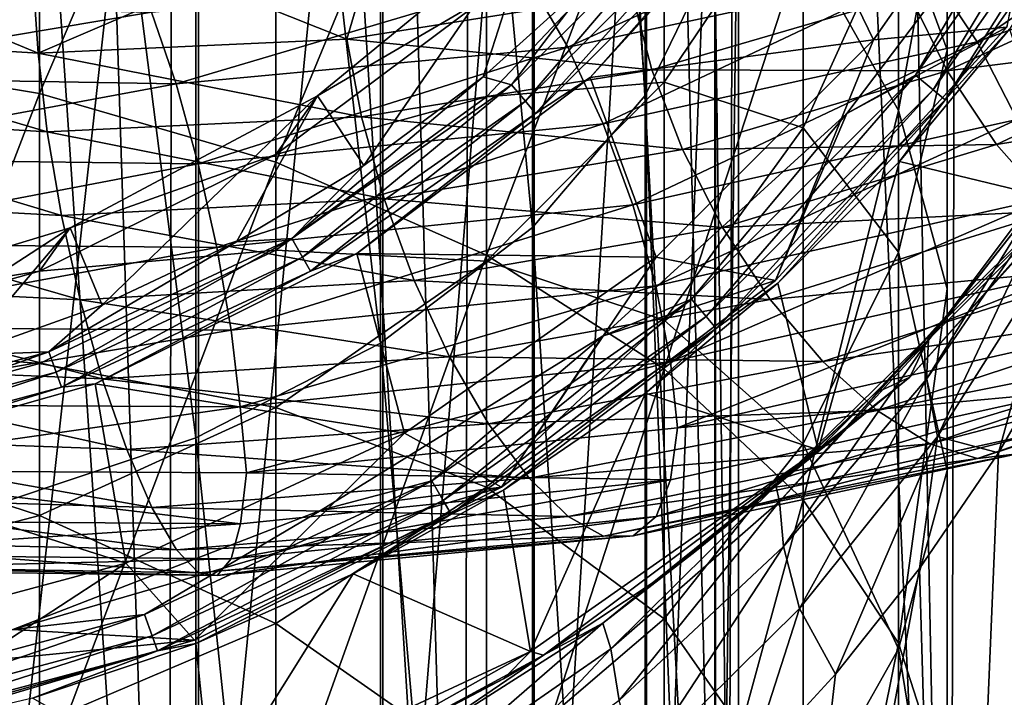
# Model space of a CAD drawing. Header units: metres. Extents: x -80 to 80, y -455 to 95.
# Tile 450 of 656: x 3.48 to 10.36, y -76.52 to -71.78. Entities that reach past the tile are written whole.
import ezdxf

# ---------------------------------------------------------------- set-up
doc = ezdxf.new("R2010")
doc.units = ezdxf.units.M
doc.layers.add('solid_501010_K_01', color=7, linetype='CONTINUOUS')
doc.layers.add('solid_501010_k_01_02', color=7, linetype='CONTINUOUS')

msp = doc.modelspace()

# ---------------------------------------------------------------- linework, layer by layer
at = {"layer": 'solid_501010_K_01'}
for points in [[(2.326513, -50.545349, 277.281586), (2.296891, -82.900002, 277.28717), (4.515535, -82.900002, 276.655884)], [(3.464284, -50.545349, 277.010345), (2.326513, -50.545349, 277.281586), (4.515535, -82.900002, 276.655884)], [(4.571722, -50.545349, 276.633972), (3.464284, -50.545349, 277.010345), (4.515535, -82.900002, 276.655884)], [(7.058206, -61.048031, 1083.009521), (7.058206, -73.236443, 1093.440918), (5.997412, -61.934898, 1082.076538)], [(5.997412, -61.934898, 1082.076538), (5.997412, -74.044853, 1092.439087), (4.705681, -62.661957, 1081.311646)], [(7.058206, -73.236443, 1093.440918), (5.997412, -74.044853, 1092.439087), (5.997412, -61.934898, 1082.076538)], [(4.705681, -62.661957, 1081.311646), (4.705681, -74.707588, 1091.61792), (3.232754, -63.201214, 1080.744385)], [(5.997412, -74.044853, 1092.439087), (4.705681, -74.707588, 1091.61792), (4.705681, -62.661957, 1081.311646)], [(4.705681, -74.707588, 1091.61792), (3.232754, -75.199142, 1091.008789), (3.232754, -63.201214, 1080.744385)], [(3.254351, -65.33017, 1103.238037), (3.254351, -79.153053, 1113.241943), (4.725122, -65.824257, 1102.625854)], [(3.254351, -79.153053, 1113.241943), (4.725122, -79.595947, 1112.591675), (4.725122, -65.824257, 1102.625854)], [(4.725122, -65.824257, 1102.625854), (4.725122, -79.595947, 1112.591675), (6.013947, -66.48922, 1101.80188)], [(4.725122, -79.595947, 1112.591675), (6.013947, -80.192001, 1111.716553), (6.013947, -66.48922, 1101.80188)], [(1.837495, -72.004959, 168.220215), (1.837495, -67.538979, 171.912476), (3.612417, -67.886353, 172.279037)], [(3.612417, -72.299683, 168.630295), (1.837495, -72.004959, 168.220215), (3.612417, -67.886353, 172.279037)], [(3.612417, -72.299683, 168.630295), (3.612417, -67.886353, 172.279037), (5.264322, -68.452156, 172.876068)], [(5.264322, -72.779716, 169.298248), (3.612417, -72.299683, 168.630295), (5.264322, -68.452156, 172.876068)], [(5.555702, -72.314697, 203), (7.071068, -71.071068, 203), (5.555709, -72.31469, 208)], [(6.736957, -71.624016, 199.546478), (7.071068, -71.071068, 203), (5.555702, -72.314697, 203)], [(7.071068, -71.071068, 203), (7.071057, -71.071075, 208), (5.555709, -72.31469, 208)], [(5.555709, -72.31469, 208), (7.071057, -71.071075, 208), (5.880783, -72.801819, 208)], [(7.071057, -71.071075, 208), (6.715235, -72.182983, 208), (5.880783, -72.801819, 208)], [(5.761802, -71.919609, 1086.466309), (5.907086, -71.425713, 1086.26709), (4.760474, -71.517921, 1085.700195)], [(5.761802, -71.919609, 1086.466309), (7.755021, -71.601517, 1087.695435), (5.907086, -71.425713, 1086.26709)], [(1.340826, -71.877045, 1084.846436), (3.60309, -72.016792, 1085.511841), (2.348249, -71.494484, 1084.817505)], [(3.60309, -72.016792, 1085.511841), (3.571876, -71.541595, 1085.216675), (2.348249, -71.494484, 1084.817505)], [(4.397346, -71.73111, 1081.483032), (7.031919, -71.499039, 1082.563599), (4.568477, -72.232346, 1081.093628)], [(7.031919, -71.499039, 1082.563599), (7.305579, -71.975098, 1082.202026), (4.568477, -72.232346, 1081.093628)], [(3.60309, -72.016792, 1085.511841), (4.760474, -71.517921, 1085.700195), (3.571876, -71.541595, 1085.216675)], [(3.60309, -72.016792, 1085.511841), (5.761802, -71.919609, 1086.466309), (4.760474, -71.517921, 1085.700195)], [(5.264322, -72.725937, 199.696442), (6.736957, -71.624016, 199.546478), (5.555702, -72.314697, 203)], [(6.736957, -72.322433, 196.15271), (6.736957, -71.624016, 199.546478), (5.264322, -72.725937, 199.696442)], [(7.89218, -72.134132, 1087.87854), (7.755021, -71.601517, 1087.695435), (5.761802, -71.919609, 1086.466309)], [(1.636394, -71.668449, 1080.750854), (4.397346, -71.73111, 1081.483032), (1.700077, -72.183594, 1080.347656)], [(4.397346, -71.73111, 1081.483032), (4.568477, -72.232346, 1081.093628), (1.700077, -72.183594, 1080.347656)], [(3.666816, -72.566154, 1085.668091), (3.60309, -72.016792, 1085.511841), (1.340826, -71.877045, 1084.846436)], [(1.36454, -72.429825, 1084.997681), (3.666816, -72.566154, 1085.668091), (1.340826, -71.877045, 1084.846436)], [(5.863708, -72.462173, 1086.633179), (5.761802, -71.919609, 1086.466309), (3.60309, -72.016792, 1085.511841)], [(4.568477, -72.232346, 1081.093628), (7.305579, -71.975098, 1082.202026), (4.723516, -72.790215, 1080.830078)], [(7.305579, -71.975098, 1082.202026), (7.553505, -72.511047, 1081.963745), (4.723516, -72.790215, 1080.830078)], [(5.863708, -72.462173, 1086.633179), (7.89218, -72.134132, 1087.87854), (5.761802, -71.919609, 1086.466309)], [(1.837495, -76.928474, 165.164566), (1.837495, -72.004959, 168.220215), (3.612417, -72.299683, 168.630295)], [(3.666816, -72.566154, 1085.668091), (5.863708, -72.462173, 1086.633179), (3.60309, -72.016792, 1085.511841)], [(1.700077, -72.183594, 1080.347656), (4.568477, -72.232346, 1081.093628), (1.757772, -72.753479, 1080.071411)], [(7.081376, -72.439255, 208.246597), (7.462594, -72.186073, 208.408005), (5.831342, -73.417938, 208.408005)], [(8.106656, -72.690781, 1087.935791), (7.89218, -72.134132, 1087.87854), (5.863708, -72.462173, 1086.633179)], [(4.568477, -72.232346, 1081.093628), (4.723516, -72.790215, 1080.830078), (1.757772, -72.753479, 1080.071411)], [(3.612417, -77.165138, 165.610687), (1.837495, -76.928474, 165.164566), (3.612417, -72.299683, 168.630295)], [(3.612417, -77.165138, 165.610687), (3.612417, -72.299683, 168.630295), (5.264322, -72.779716, 169.298248)], [(3.826834, -73.238792, 203), (5.555702, -72.314697, 203), (3.826843, -73.238792, 208)], [(5.264322, -72.725937, 199.696442), (5.555702, -72.314697, 203), (3.826834, -73.238792, 203)], [(3.826843, -73.238792, 208), (5.555709, -72.31469, 208), (4.05057, -73.780006, 208)], [(5.555702, -72.314697, 203), (5.555709, -72.31469, 208), (3.826843, -73.238792, 208)], [(5.555709, -72.31469, 208), (4.989709, -73.335869, 208), (4.05057, -73.780006, 208)], [(5.555709, -72.31469, 208), (5.880783, -72.801819, 208), (4.989709, -73.335869, 208)], [(5.264322, -73.394035, 196.450043), (6.736957, -72.322433, 196.15271), (5.264322, -72.725937, 199.696442)], [(6.736957, -73.472572, 192.884277), (6.736957, -72.322433, 196.15271), (5.264322, -73.394035, 196.450043)], [(3.766465, -73.152962, 1085.68396), (3.666816, -72.566154, 1085.668091), (1.36454, -72.429825, 1084.997681)], [(1.401623, -73.023201, 1085.005615), (3.766465, -73.152962, 1085.68396), (1.36454, -72.429825, 1084.997681)], [(6.023059, -73.036598, 1086.665649), (5.863708, -72.462173, 1086.633179), (3.666816, -72.566154, 1085.668091)], [(7.081376, -72.439255, 208.246597), (5.831342, -73.417938, 208.408005), (5.508332, -73.54071, 208.246597)], [(6.023059, -73.036598, 1086.665649), (8.106656, -72.690781, 1087.935791), (5.863708, -72.462173, 1086.633179)], [(4.723516, -72.790215, 1080.830078), (7.553505, -72.511047, 1081.963745), (4.853692, -73.375404, 1080.70813)], [(7.553505, -72.511047, 1081.963745), (7.761673, -73.078857, 1081.863403), (4.853692, -73.375404, 1080.70813)], [(3.766465, -73.152962, 1085.68396), (6.023059, -73.036598, 1086.665649), (3.666816, -72.566154, 1085.668091)], [(3.612417, -73.540977, 199.807373), (5.264322, -72.725937, 199.696442), (3.826834, -73.238792, 203)], [(5.264322, -73.394035, 196.450043), (5.264322, -72.725937, 199.696442), (3.612417, -73.540977, 199.807373)], [(8.386837, -73.237045, 1087.861328), (8.106656, -72.690781, 1087.935791), (6.023059, -73.036598, 1086.665649)], [(1.757772, -72.753479, 1080.071411), (4.723516, -72.790215, 1080.830078), (1.806215, -73.348076, 1079.939087)], [(4.723516, -72.790215, 1080.830078), (4.853692, -73.375404, 1080.70813), (1.806215, -73.348076, 1079.939087)], [(5.264322, -77.550613, 166.337326), (3.612417, -77.165138, 165.610687), (5.264322, -72.779716, 169.298248)], [(5.377542, -73.314178, 208.029587), (4.989709, -73.335869, 208), (5.880783, -72.801819, 208)], [(3.896641, -73.741165, 1085.555786), (3.766465, -73.152962, 1085.68396), (1.401623, -73.023201, 1085.005615)], [(1.450065, -73.620781, 1084.866943), (3.896641, -73.741165, 1085.555786), (1.401623, -73.023201, 1085.005615)], [(6.231227, -73.607521, 1086.559082), (6.023059, -73.036598, 1086.665649), (3.766465, -73.152962, 1085.68396)], [(4.853692, -73.375404, 1080.70813), (7.761673, -73.078857, 1081.863403), (4.95334, -73.953796, 1080.725342)], [(7.761673, -73.078857, 1081.863403), (7.921024, -73.645126, 1081.897461), (4.95334, -73.953796, 1080.725342)], [(6.231227, -73.607521, 1086.559082), (8.386837, -73.237045, 1087.861328), (6.023059, -73.036598, 1086.665649)], [(3.896641, -73.741165, 1085.555786), (6.231227, -73.607521, 1086.559082), (3.766465, -73.152962, 1085.68396)], [(1.950891, -73.807854, 208), (3.826843, -73.238792, 208), (2.064621, -74.382339, 208)], [(3.826834, -73.238792, 203), (3.826843, -73.238792, 208), (1.950891, -73.807854, 208)], [(1.950903, -73.807854, 203), (3.826834, -73.238792, 203), (1.950891, -73.807854, 208)], [(3.612417, -73.540977, 199.807373), (3.826834, -73.238792, 203), (1.950903, -73.807854, 203)], [(3.826843, -73.238792, 208), (3.072387, -74.129959, 208), (2.064621, -74.382339, 208)], [(3.826843, -73.238792, 208), (4.05057, -73.780006, 208), (3.072387, -74.129959, 208)], [(7.058206, -73.236443, 1093.440918), (7.058206, -86.240044, 1102.836548), (5.997412, -74.044853, 1092.439087)], [(8.720531, -73.739548, 1087.651245), (8.386837, -73.237045, 1087.861328), (6.231227, -73.607521, 1086.559082)], [(1.806215, -73.348076, 1079.939087), (4.853692, -73.375404, 1080.70813), (1.843297, -73.932915, 1079.94812)], [(5.377542, -73.314178, 208.029587), (3.678456, -74.106476, 208.029587), (4.989709, -73.335869, 208)], [(3.729688, -74.247238, 208.115189), (3.678456, -74.106476, 208.029587), (5.377542, -73.314178, 208.029587)], [(3.678456, -74.106476, 208.029587), (4.05057, -73.780006, 208), (4.989709, -73.335869, 208)], [(5.45244, -73.443901, 208.115189), (3.729688, -74.247238, 208.115189), (5.377542, -73.314178, 208.029587)], [(4.853692, -73.375404, 1080.70813), (4.95334, -73.953796, 1080.725342), (1.843297, -73.932915, 1079.94812)], [(3.612417, -74.186638, 196.669968), (5.264322, -73.394035, 196.450043), (3.612417, -73.540977, 199.807373)], [(5.264322, -74.494225, 193.323547), (5.264322, -73.394035, 196.450043), (3.612417, -74.186638, 196.669968)], [(6.163792, -74.676003, 216.670502), (4.001511, -74.329086, 208.408005), (5.831342, -73.417938, 208.408005)], [(5.508332, -73.54071, 208.246597), (5.831342, -73.417938, 208.408005), (4.001511, -74.329086, 208.408005)], [(5.264322, -74.494225, 193.323547), (6.736957, -73.472572, 192.884277), (5.264322, -73.394035, 196.450043)], [(7.924018, -73.443474, 216.670502), (6.163792, -74.676003, 216.670502), (5.831342, -73.417938, 208.408005)], [(3.767921, -74.35228, 208.246597), (3.729688, -74.247238, 208.115189), (5.45244, -73.443901, 208.115189)], [(5.508332, -73.54071, 208.246597), (3.767921, -74.35228, 208.246597), (5.45244, -73.443901, 208.115189)], [(6.736957, -75.053375, 189.80101), (6.736957, -73.472572, 192.884277), (5.264322, -74.494225, 193.323547)], [(7.924018, -73.443474, 216.670502), (6.843739, -75.05275, 225), (6.163792, -74.676003, 216.670502)], [(1.837495, -74.041374, 199.875473), (3.612417, -73.540977, 199.807373), (1.950903, -73.807854, 203)], [(3.612417, -74.186638, 196.669968), (3.612417, -73.540977, 199.807373), (1.837495, -74.041374, 199.875473)], [(5.508332, -73.54071, 208.246597), (4.001511, -74.329086, 208.408005), (3.767921, -74.35228, 208.246597)], [(4.05168, -74.295746, 1085.282104), (3.896641, -73.741165, 1085.555786), (1.450065, -73.620781, 1084.866943)], [(1.50776, -74.187172, 1084.580444), (4.05168, -74.295746, 1085.282104), (1.450065, -73.620781, 1084.866943)], [(6.479154, -74.140579, 1086.311157), (6.231227, -73.607521, 1086.559082), (3.896641, -73.741165, 1085.555786)], [(6.479154, -74.140579, 1086.311157), (8.720531, -73.739548, 1087.651245), (6.231227, -73.607521, 1086.559082)], [(4.95334, -73.953796, 1080.725342), (7.921024, -73.645126, 1081.897461), (5.017066, -74.491318, 1080.877441)], [(7.921024, -73.645126, 1081.897461), (8.02293, -74.176361, 1082.060791), (5.017066, -74.491318, 1080.877441)], [(4.05168, -74.295746, 1085.282104), (6.479154, -74.140579, 1086.311157), (3.896641, -73.741165, 1085.555786)], [(9.088859, -74.172714, 1087.320557), (8.720531, -73.739548, 1087.651245), (6.479154, -74.140579, 1086.311157)], [(3.678456, -74.106476, 208.029587), (3.072387, -74.129959, 208), (4.05057, -73.780006, 208)], [(6.434779, -75.145363, 225.137177), (8.272392, -73.85865, 225.137177), (6.489795, -75.240654, 225.290665)], [(8.272392, -73.85865, 225.137177), (8.34312, -73.94294, 225.290665), (6.489795, -75.240654, 225.290665)], [(1.843297, -73.932915, 1079.94812), (4.95334, -73.953796, 1080.725342), (1.867012, -74.473587, 1080.095093)], [(4.95334, -73.953796, 1080.725342), (5.017066, -74.491318, 1080.877441), (1.867012, -74.473587, 1080.095093)], [(1.837495, -74.673264, 196.804993), (3.612417, -74.186638, 196.669968), (1.837495, -74.041374, 199.875473)], [(5.997412, -74.044853, 1092.439087), (5.997412, -86.964676, 1101.772583), (4.705681, -74.707588, 1091.61792)], [(6.843739, -75.05275, 225), (7.548312, -73.995575, 225), (5.583089, -75.212387, 225)], [(7.058206, -86.240044, 1102.836548), (5.997412, -86.964676, 1101.772583), (5.997412, -74.044853, 1092.439087)], [(3.678456, -74.106476, 208.029587), (1.867601, -74.59169, 208.029587), (3.072387, -74.129959, 208)], [(1.893613, -74.739212, 208.115189), (1.867601, -74.59169, 208.029587), (3.678456, -74.106476, 208.029587)], [(3.729688, -74.247238, 208.115189), (1.893613, -74.739212, 208.115189), (3.678456, -74.106476, 208.029587)], [(6.752813, -74.608498, 1085.938843), (6.479154, -74.140579, 1086.311157), (4.05168, -74.295746, 1085.282104)], [(5.017066, -74.491318, 1080.877441), (8.02293, -74.176361, 1082.060791), (5.060216, -74.952774, 1081.167358)], [(8.02293, -74.176361, 1082.060791), (8.071812, -74.636841, 1082.354858), (5.060216, -74.952774, 1081.167358)], [(6.752813, -74.608498, 1085.938843), (9.088859, -74.172714, 1087.320557), (6.479154, -74.140579, 1086.311157)], [(4.22281, -74.788208, 1084.88147), (4.05168, -74.295746, 1085.282104), (1.50776, -74.187172, 1084.580444)], [(1.571443, -74.69323, 1084.165649), (4.22281, -74.788208, 1084.88147), (1.50776, -74.187172, 1084.580444)], [(3.612417, -75.249893, 193.648453), (3.612417, -74.186638, 196.669968), (1.837495, -74.673264, 196.804993)], [(1.913024, -74.849297, 208.246597), (1.893613, -74.739212, 208.115189), (3.729688, -74.247238, 208.115189)], [(3.767921, -74.35228, 208.246597), (1.913024, -74.849297, 208.246597), (3.729688, -74.247238, 208.115189)], [(3.612417, -75.249893, 193.648453), (5.264322, -74.494225, 193.323547), (3.612417, -74.186638, 196.669968)], [(4.22281, -74.788208, 1084.88147), (6.752813, -74.608498, 1085.938843), (4.05168, -74.295746, 1085.282104)], [(3.767921, -74.35228, 208.246597), (2.035412, -74.888489, 208.408005), (1.913024, -74.849297, 208.246597)], [(4.216282, -75.584137, 216.670502), (2.035412, -74.888489, 208.408005), (4.001511, -74.329086, 208.408005)], [(3.767921, -74.35228, 208.246597), (4.001511, -74.329086, 208.408005), (2.035412, -74.888489, 208.408005)], [(6.163792, -74.676003, 216.670502), (4.216282, -75.584137, 216.670502), (4.001511, -74.329086, 208.408005)], [(1.867012, -74.473587, 1080.095093), (5.017066, -74.491318, 1080.877441), (1.887212, -74.93631, 1080.378784)], [(5.017066, -74.491318, 1080.877441), (5.060216, -74.952774, 1081.167358), (1.887212, -74.93631, 1080.378784)], [(5.264322, -76.006386, 190.374161), (5.264322, -74.494225, 193.323547), (3.612417, -75.249893, 193.648453)], [(5.264322, -76.006386, 190.374161), (6.736957, -75.053375, 189.80101), (5.264322, -74.494225, 193.323547)], [(7.035004, -74.988609, 1085.471313), (6.752813, -74.608498, 1085.938843), (4.22281, -74.788208, 1084.88147)], [(4.399276, -75.194359, 1084.38501), (4.22281, -74.788208, 1084.88147), (1.571443, -74.69323, 1084.165649)], [(1.637112, -75.113899, 1083.654541), (4.399276, -75.194359, 1084.38501), (1.571443, -74.69323, 1084.165649)], [(1.837495, -75.713837, 193.847916), (3.612417, -75.249893, 193.648453), (1.837495, -74.673264, 196.804993)], [(4.705681, -74.707588, 1091.61792), (4.705681, -87.558739, 1100.900391), (3.232754, -75.199142, 1091.008789)], [(6.163792, -74.676003, 216.670502), (4.696136, -76.122139, 225), (4.216282, -75.584137, 216.670502)], [(6.163792, -74.676003, 216.670502), (6.843739, -75.05275, 225), (4.696136, -76.122139, 225)], [(5.997412, -86.964676, 1101.772583), (4.705681, -87.558739, 1100.900391), (4.705681, -74.707588, 1091.61792)], [(4.399276, -75.194359, 1084.38501), (7.035004, -74.988609, 1085.471313), (4.22281, -74.788208, 1084.88147)], [(1.887212, -74.93631, 1080.378784), (5.017547, -75.30912, 1081.562622), (1.86719, -75.286835, 1080.780273)], [(1.887212, -74.93631, 1080.378784), (5.060216, -74.952774, 1081.167358), (5.017547, -75.30912, 1081.562622)], [(4.216282, -75.584137, 216.670502), (2.140662, -76.140297, 216.670502), (2.035412, -74.888489, 208.408005)], [(6.355222, -75.007568, 225.035461), (4.347228, -75.943909, 225.035461), (5.583089, -75.212387, 225)], [(4.401648, -76.09343, 225.137177), (4.347228, -75.943909, 225.035461), (6.355222, -75.007568, 225.035461)], [(7.308475, -75.258583, 1084.93811), (7.035004, -74.988609, 1085.471313), (4.399276, -75.194359, 1084.38501)], [(4.401648, -76.09343, 225.137177), (6.355222, -75.007568, 225.035461), (6.434779, -75.145363, 225.137177)], [(8.023699, -75.001038, 1082.747803), (7.922472, -75.257355, 1083.240845), (4.954245, -75.552704, 1082.065063)], [(5.017547, -75.30912, 1081.562622), (8.023699, -75.001038, 1082.747803), (4.954245, -75.552704, 1082.065063)], [(5.060216, -74.952774, 1081.167358), (8.023699, -75.001038, 1082.747803), (5.017547, -75.30912, 1081.562622)], [(6.843739, -75.05275, 225), (5.583089, -75.212387, 225), (3.427778, -76.047363, 225)], [(4.696136, -76.122139, 225), (6.843739, -75.05275, 225), (3.427778, -76.047363, 225)], [(6.736957, -77.035904, 186.959351), (6.736957, -75.053375, 189.80101), (5.264322, -76.006386, 190.374161)], [(6.489795, -75.240654, 225.290665), (6.856691, -75.073936, 225.473831), (5.805667, -75.659355, 225.473831)], [(4.570288, -75.490341, 1083.82373), (4.399276, -75.194359, 1084.38501), (1.637112, -75.113899, 1083.654541)], [(1.700751, -75.424461, 1083.078979), (4.570288, -75.490341, 1083.82373), (1.637112, -75.113899, 1083.654541)], [(4.401648, -76.09343, 225.137177), (6.434779, -75.145363, 225.137177), (4.439281, -76.196823, 225.290665)], [(6.434779, -75.145363, 225.137177), (6.489795, -75.240654, 225.290665), (4.439281, -76.196823, 225.290665)], [(4.705681, -87.558739, 1100.900391), (3.232754, -87.999352, 1100.253418), (3.232754, -75.199142, 1091.008789)], [(4.347228, -75.943909, 225.035461), (3.427778, -76.047363, 225), (5.583089, -75.212387, 225)], [(4.570288, -75.490341, 1083.82373), (7.308475, -75.258583, 1084.93811), (4.399276, -75.194359, 1084.38501)], [(3.612417, -76.711273, 190.798096), (3.612417, -75.249893, 193.648453), (1.837495, -75.713837, 193.847916)], [(3.612417, -76.711273, 190.798096), (5.264322, -76.006386, 190.374161), (3.612417, -75.249893, 193.648453)], [(4.439281, -76.196823, 225.290665), (6.489795, -75.240654, 225.290665), (4.705112, -76.145294, 225.473831)], [(7.556027, -75.3964, 1084.368042), (7.308475, -75.258583, 1084.93811), (4.570288, -75.490341, 1083.82373)], [(6.489795, -75.240654, 225.290665), (5.805667, -75.659355, 225.473831), (4.705112, -76.145294, 225.473831)], [(7.922472, -75.257355, 1083.240845), (7.763705, -75.392731, 1083.791626), (4.854962, -75.670456, 1082.63147)], [(4.954245, -75.552704, 1082.065063), (7.922472, -75.257355, 1083.240845), (4.854962, -75.670456, 1082.63147)], [(1.86719, -75.286835, 1080.780273), (5.017547, -75.30912, 1081.562622), (1.843634, -75.522987, 1081.288086)], [(5.017547, -75.30912, 1081.562622), (4.954245, -75.552704, 1082.065063), (1.843634, -75.522987, 1081.288086)], [(4.725092, -75.652588, 1083.228638), (7.556027, -75.3964, 1084.368042), (4.570288, -75.490341, 1083.82373)], [(7.763705, -75.392731, 1083.791626), (7.556027, -75.3964, 1084.368042), (4.725092, -75.652588, 1083.228638)], [(4.854962, -75.670456, 1082.63147), (7.763705, -75.392731, 1083.791626), (4.725092, -75.652588, 1083.228638)], [(4.725092, -75.652588, 1083.228638), (4.570288, -75.490341, 1083.82373), (1.700751, -75.424461, 1083.078979)], [(1.758359, -75.600494, 1082.470825), (4.725092, -75.652588, 1083.228638), (1.700751, -75.424461, 1083.078979)], [(1.843634, -75.522987, 1081.288086), (4.954245, -75.552704, 1082.065063), (1.806688, -75.630608, 1081.862793)], [(4.954245, -75.552704, 1082.065063), (4.854962, -75.670456, 1082.63147), (1.806688, -75.630608, 1081.862793)], [(4.854962, -75.670456, 1082.63147), (4.725092, -75.652588, 1083.228638), (1.758359, -75.600494, 1082.470825)], [(1.806688, -75.630608, 1081.862793), (4.854962, -75.670456, 1082.63147), (1.758359, -75.600494, 1082.470825)], [(4.216282, -75.584137, 216.670502), (2.388574, -76.778679, 225), (2.140662, -76.140297, 216.670502)], [(4.216282, -75.584137, 216.670502), (4.696136, -76.122139, 225), (2.388574, -76.778679, 225)], [(4.705112, -76.145294, 225.473831), (5.805667, -75.659355, 225.473831), (4.81852, -77.238777, 245.768097)], [(5.805667, -75.659355, 225.473831), (7.044205, -76.20092, 245.768097), (4.81852, -77.238777, 245.768097)], [(1.837495, -77.144051, 191.058365), (3.612417, -76.711273, 190.798096), (1.837495, -75.713837, 193.847916)], [(4.347228, -75.943909, 225.035461), (2.207145, -76.517342, 225.035461), (3.427778, -76.047363, 225)], [(2.234775, -76.674042, 225.137177), (2.207145, -76.517342, 225.035461), (4.347228, -75.943909, 225.035461)], [(2.234775, -76.674042, 225.137177), (4.347228, -75.943909, 225.035461), (4.401648, -76.09343, 225.137177)], [(5.264322, -77.902824, 187.655899), (5.264322, -76.006386, 190.374161), (3.612417, -76.711273, 190.798096)], [(5.264322, -77.902824, 187.655899), (6.736957, -77.035904, 186.959351), (5.264322, -76.006386, 190.374161)], [(6.219487, -76.851768, 252.701096), (7.551365, -76.004585, 253.458984), (6.292101, -77.096634, 253.33342)], [(7.551365, -76.004585, 253.458984), (7.607061, -76.184021, 254.136398), (6.292101, -77.096634, 253.33342)], [(4.696136, -76.122139, 225), (3.427778, -76.047363, 225), (1.15572, -76.472084, 225)], [(2.234775, -76.674042, 225.137177), (4.401648, -76.09343, 225.137177), (2.253882, -76.782402, 225.290665)], [(4.401648, -76.09343, 225.137177), (4.439281, -76.196823, 225.290665), (2.253882, -76.782402, 225.290665)], [(2.388574, -76.778679, 225), (4.696136, -76.122139, 225), (1.15572, -76.472084, 225)], [(3.564415, -76.527618, 225.473831), (4.705112, -76.145294, 225.473831), (4.81852, -77.238777, 245.768097)], [(4.439281, -76.196823, 225.290665), (4.705112, -76.145294, 225.473831), (3.564415, -76.527618, 225.473831)], [(2.253882, -76.782402, 225.290665), (4.439281, -76.196823, 225.290665), (2.393307, -76.803062, 225.473831)], [(4.439281, -76.196823, 225.290665), (3.564415, -76.527618, 225.473831), (2.393307, -76.803062, 225.473831)], [(5.851451, -76.921555, 251.856873), (7.13617, -76.227837, 252.490402), (6.219487, -76.851768, 252.701096)], [(6.292101, -77.096634, 253.33342), (7.607061, -76.184021, 254.136398), (6.369859, -77.502335, 253.843521)], [(7.607061, -76.184021, 254.136398), (7.66609, -76.544571, 254.686569), (6.369859, -77.502335, 253.843521)]]:
    msp.add_3dface(points, dxfattribs=at)
at = {"layer": 'solid_501010_k_01_02'}
for points in [[(4.571722, -50.545349, 276.633972), (4.515535, -82.900002, 276.655884), (6.580398, -82.900002, 275.627716)], [(5.639132, -50.545349, 276.155731), (4.571722, -50.545349, 276.633972), (6.580398, -82.900002, 275.627716)], [(6.657167, -50.545349, 275.579803), (5.639132, -50.545349, 276.155731), (6.580398, -82.900002, 275.627716)], [(6.657167, -50.545349, 275.579803), (6.580398, -82.900002, 275.627716), (8.42118, -82.900002, 274.23761)], [(7.616913, -50.545349, 274.911224), (6.657167, -50.545349, 275.579803), (8.42118, -82.900002, 274.23761)], [(8.509968, -50.545349, 274.155884), (7.616913, -50.545349, 274.911224), (8.42118, -82.900002, 274.23761)], [(8.509968, -50.545349, 274.155884), (8.42118, -82.900002, 274.23761), (9.975204, -82.900002, 272.532959)], [(9.328511, -50.545349, 273.320404), (8.509968, -50.545349, 274.155884), (9.975204, -82.900002, 272.532959)], [(10.065376, -50.545349, 272.412018), (9.328511, -50.545349, 273.320404), (9.975204, -82.900002, 272.532959)], [(10.065376, -50.545349, 272.412018), (9.975204, -82.900002, 272.532959), (11.189547, -82.900002, 270.571716)], [(10.714111, -50.545349, 271.438782), (10.065376, -50.545349, 272.412018), (11.189547, -82.900002, 270.571716)], [(7.847216, -60.035507, 1084.074707), (7.847216, -72.313499, 1094.584595), (7.058206, -61.048031, 1083.009521)], [(8.33406, -71.311554, 1095.826172), (7.847216, -72.313499, 1094.584595), (7.847216, -60.035507, 1084.074707)], [(7.847216, -72.313499, 1094.584595), (7.058206, -73.236443, 1093.440918), (7.058206, -61.048031, 1083.009521)], [(6.013947, -66.48922, 1101.80188), (6.013947, -80.192001, 1111.716553), (7.071198, -67.299454, 1100.797852)], [(6.013947, -80.192001, 1111.716553), (7.071198, -80.918274, 1110.650146), (7.071198, -67.299454, 1100.797852)], [(7.071198, -67.299454, 1100.797852), (7.071198, -80.918274, 1110.650146), (7.856166, -68.223755, 1099.652466)], [(7.071198, -80.918274, 1110.650146), (7.856166, -81.746788, 1109.433716), (7.856166, -68.223755, 1099.652466)], [(7.856166, -68.223755, 1099.652466), (7.856166, -81.746788, 1109.433716), (8.338623, -69.22654, 1098.40979)], [(5.264322, -72.779716, 169.298248), (5.264322, -68.452156, 172.876068), (6.736957, -69.217117, 173.683273)], [(9.618257, -72.418068, 177.060928), (8.951632, -71.234421, 175.811935), (9.618257, -69.141663, 180.616531)], [(9.618257, -72.418068, 177.060928), (9.618257, -69.141663, 180.616531), (9.957342, -70.555717, 181.752686)], [(6.736957, -73.428719, 170.201309), (5.264322, -72.779716, 169.298248), (6.736957, -69.217117, 173.683273)], [(6.736957, -73.428719, 170.201309), (6.736957, -69.217117, 173.683273), (7.980172, -70.15519, 174.673126)], [(7.856166, -81.746788, 1109.433716), (8.338623, -82.64566, 1108.114014), (8.338623, -69.22654, 1098.40979)], [(8.338623, -69.22654, 1098.40979), (8.338623, -82.64566, 1108.114014), (8.499992, -70.269188, 1097.117798)], [(9.957342, -71.994263, 182.908524), (9.957342, -69.511078, 186.467804), (9.618257, -71.065559, 187.402679)], [(9.957342, -71.994263, 182.908524), (9.957342, -70.555717, 181.752686), (9.957342, -69.511078, 186.467804)], [(7.980172, -74.224579, 171.308731), (6.736957, -73.428719, 170.201309), (7.980172, -70.15519, 174.673126)], [(7.980172, -74.224579, 171.308731), (7.980172, -70.15519, 174.673126), (8.951632, -71.234421, 175.811935)], [(10.676001, -70.163795, 216.670502), (9.443478, -71.924019, 216.670502), (8.839716, -70.675446, 208.408005)], [(10.676001, -70.163795, 216.670502), (10.374148, -71.834351, 225), (9.443478, -71.924019, 216.670502)], [(8.499992, -70.269188, 1097.117798), (8.499992, -83.580261, 1106.741699), (8.33406, -71.311554, 1095.826172)], [(8.338623, -82.64566, 1108.114014), (8.499992, -83.580261, 1106.741699), (8.499992, -70.269188, 1097.117798)], [(11.007567, -70.355225, 225.035461), (9.736765, -72.170113, 225.035461), (10.649403, -70.593849, 225)], [(9.858653, -72.272392, 225.137177), (9.736765, -72.170113, 225.035461), (11.007567, -70.355225, 225.035461)], [(9.858653, -72.272392, 225.137177), (11.007567, -70.355225, 225.035461), (11.145364, -70.434776, 225.137177)], [(9.858653, -72.272392, 225.137177), (11.145364, -70.434776, 225.137177), (9.942943, -72.343117, 225.290665)], [(11.145364, -70.434776, 225.137177), (11.240654, -70.489792, 225.290665), (9.942943, -72.343117, 225.290665)], [(9.942943, -72.343117, 225.290665), (11.240654, -70.489792, 225.290665), (10.394041, -71.849213, 225.473831)], [(9.736765, -72.170113, 225.035461), (9.256479, -72.438377, 225), (10.649403, -70.593849, 225)], [(10.374148, -71.834351, 225), (10.649403, -70.593849, 225), (9.256479, -72.438377, 225)], [(9.957342, -73.66581, 178.377563), (9.618257, -72.418068, 177.060928), (9.957342, -70.555717, 181.752686)], [(9.957342, -73.66581, 178.377563), (9.957342, -70.555717, 181.752686), (9.957342, -71.994263, 182.908524)], [(9.443478, -71.924019, 216.670502), (7.462594, -72.186073, 208.408005), (8.839716, -70.675446, 208.408005)], [(8.439255, -71.081375, 208.246597), (8.839716, -70.675446, 208.408005), (7.462594, -72.186073, 208.408005)], [(9.832847, -71.432434, 1083.654785), (12.078946, -70.636192, 1085.42041), (10.16654, -71.937225, 1083.453979)], [(12.078946, -70.636192, 1085.42041), (12.488864, -71.101631, 1085.267944), (10.16654, -71.937225, 1083.453979)], [(7.980172, -72.219727, 192.345612), (8.951632, -70.778343, 191.725876), (7.980172, -71.008339, 195.788086)], [(8.951632, -72.540169, 188.289536), (8.951632, -70.778343, 191.725876), (7.980172, -72.219727, 192.345612)], [(8.951632, -72.540169, 188.289536), (9.618257, -71.065559, 187.402679), (8.951632, -70.778343, 191.725876)], [(8.238873, -70.913239, 208.029587), (6.913235, -72.238876, 208.029587), (7.485018, -71.485329, 208)], [(7.009521, -72.353622, 208.115189), (6.913235, -72.238876, 208.029587), (8.238873, -70.913239, 208.029587)], [(8.353622, -71.009521, 208.115189), (7.009521, -72.353622, 208.115189), (8.238873, -70.913239, 208.029587)], [(6.736957, -72.322433, 196.15271), (7.980172, -71.008339, 195.788086), (6.736957, -71.624016, 199.546478)], [(7.980172, -72.219727, 192.345612), (7.980172, -71.008339, 195.788086), (6.736957, -72.322433, 196.15271)], [(7.081376, -72.439255, 208.246597), (7.009521, -72.353622, 208.115189), (8.353622, -71.009521, 208.115189)], [(7.031919, -71.499039, 1082.563599), (9.464519, -70.99205, 1083.975586), (7.305579, -71.975098, 1082.202026)], [(8.439255, -71.081375, 208.246597), (7.081376, -72.439255, 208.246597), (8.353622, -71.009521, 208.115189)], [(9.464519, -70.99205, 1083.975586), (9.832847, -71.432434, 1083.654785), (7.305579, -71.975098, 1082.202026)], [(7.071057, -71.071075, 208), (7.485018, -71.485329, 208), (6.715235, -72.182983, 208)], [(8.439255, -71.081375, 208.246597), (7.462594, -72.186073, 208.408005), (7.081376, -72.439255, 208.246597)], [(9.618257, -73.408318, 184.044678), (9.618257, -71.065559, 187.402679), (8.951632, -72.540169, 188.289536)], [(9.618257, -73.408318, 184.044678), (9.957342, -71.994263, 182.908524), (9.618257, -71.065559, 187.402679)], [(10.16654, -71.937225, 1083.453979), (12.488864, -71.101631, 1085.267944), (10.446721, -72.480247, 1083.385742)], [(8.951632, -75.140213, 172.582809), (7.980172, -74.224579, 171.308731), (8.951632, -71.234421, 175.811935)], [(8.951632, -75.140213, 172.582809), (8.951632, -71.234421, 175.811935), (9.618257, -72.418068, 177.060928)], [(8.33406, -71.311554, 1095.826172), (8.33406, -84.51461, 1105.369873), (7.847216, -72.313499, 1094.584595)], [(8.499992, -83.580261, 1106.741699), (8.33406, -84.51461, 1105.369873), (8.33406, -71.311554, 1095.826172)], [(7.305579, -71.975098, 1082.202026), (9.832847, -71.432434, 1083.654785), (7.553505, -72.511047, 1081.963745)], [(9.832847, -71.432434, 1083.654785), (10.16654, -71.937225, 1083.453979), (7.553505, -72.511047, 1081.963745)], [(9.958445, -72.141235, 1089.467529), (11.523342, -71.41626, 1091.230591), (9.694977, -71.607155, 1089.378052)], [(11.92161, -71.894516, 1091.247803), (11.523342, -71.41626, 1091.230591), (9.958445, -72.141235, 1089.467529)], [(6.913235, -72.238876, 208.029587), (6.715235, -72.182983, 208), (7.485018, -71.485329, 208)], [(7.89218, -72.134132, 1087.87854), (9.694977, -71.607155, 1089.378052), (7.755021, -71.601517, 1087.695435)], [(9.958445, -72.141235, 1089.467529), (9.694977, -71.607155, 1089.378052), (7.89218, -72.134132, 1087.87854)], [(8.758082, -73.607086, 225), (10.374148, -71.834351, 225), (9.256479, -72.438377, 225)], [(9.443478, -71.924019, 216.670502), (10.374148, -71.834351, 225), (8.758082, -73.607086, 225)], [(9.625467, -72.774773, 225.473831), (10.394041, -71.849213, 225.473831), (10.792348, -73.055855, 245.768097)], [(9.942943, -72.343117, 225.290665), (10.394041, -71.849213, 225.473831), (9.625467, -72.774773, 225.473831)], [(10.302628, -72.656303, 1089.434692), (11.92161, -71.894516, 1091.247803), (9.958445, -72.141235, 1089.467529)], [(12.395945, -72.312973, 1091.145752), (11.92161, -71.894516, 1091.247803), (10.302628, -72.656303, 1089.434692)], [(9.443478, -71.924019, 216.670502), (7.924018, -73.443474, 216.670502), (7.462594, -72.186073, 208.408005)], [(7.553505, -72.511047, 1081.963745), (10.16654, -71.937225, 1083.453979), (7.761673, -73.078857, 1081.863403)], [(10.16654, -71.937225, 1083.453979), (10.446721, -72.480247, 1083.385742), (7.761673, -73.078857, 1081.863403)], [(9.443478, -71.924019, 216.670502), (8.758082, -73.607086, 225), (7.924018, -73.443474, 216.670502)], [(9.957342, -74.935173, 179.71701), (9.957342, -71.994263, 182.908524), (9.618257, -73.408318, 184.044678)], [(9.957342, -74.935173, 179.71701), (9.957342, -73.66581, 178.377563), (9.957342, -71.994263, 182.908524)], [(5.377542, -73.314178, 208.029587), (5.880783, -72.801819, 208), (6.715235, -72.182983, 208)], [(6.913235, -72.238876, 208.029587), (5.377542, -73.314178, 208.029587), (6.715235, -72.182983, 208)], [(7.924018, -73.443474, 216.670502), (5.831342, -73.417938, 208.408005), (7.462594, -72.186073, 208.408005)], [(8.106656, -72.690781, 1087.935791), (9.958445, -72.141235, 1089.467529), (7.89218, -72.134132, 1087.87854)], [(10.302628, -72.656303, 1089.434692), (9.958445, -72.141235, 1089.467529), (8.106656, -72.690781, 1087.935791)], [(9.736765, -72.170113, 225.035461), (8.170115, -73.736763, 225.035461), (9.256479, -72.438377, 225)], [(8.272392, -73.85865, 225.137177), (8.170115, -73.736763, 225.035461), (9.736765, -72.170113, 225.035461)], [(8.272392, -73.85865, 225.137177), (9.736765, -72.170113, 225.035461), (9.858653, -72.272392, 225.137177)], [(5.45244, -73.443901, 208.115189), (5.377542, -73.314178, 208.029587), (6.913235, -72.238876, 208.029587)], [(7.009521, -72.353622, 208.115189), (5.45244, -73.443901, 208.115189), (6.913235, -72.238876, 208.029587)], [(6.736957, -73.472572, 192.884277), (7.980172, -72.219727, 192.345612), (6.736957, -72.322433, 196.15271)], [(7.980172, -73.884705, 189.09816), (7.980172, -72.219727, 192.345612), (6.736957, -73.472572, 192.884277)], [(7.980172, -73.884705, 189.09816), (8.951632, -72.540169, 188.289536), (7.980172, -72.219727, 192.345612)], [(7.847216, -72.313499, 1094.584595), (7.847216, -85.412735, 1104.05127), (7.058206, -73.236443, 1093.440918)], [(8.33406, -84.51461, 1105.369873), (7.847216, -85.412735, 1104.05127), (7.847216, -72.313499, 1094.584595)], [(8.272392, -73.85865, 225.137177), (9.858653, -72.272392, 225.137177), (8.34312, -73.94294, 225.290665)], [(9.858653, -72.272392, 225.137177), (9.942943, -72.343117, 225.290665), (8.34312, -73.94294, 225.290665)], [(10.712545, -73.120239, 1089.273804), (12.395945, -72.312973, 1091.145752), (10.302628, -72.656303, 1089.434692)], [(5.508332, -73.54071, 208.246597), (5.45244, -73.443901, 208.115189), (7.009521, -72.353622, 208.115189)], [(7.081376, -72.439255, 208.246597), (5.508332, -73.54071, 208.246597), (7.009521, -72.353622, 208.115189)], [(8.34312, -73.94294, 225.290665), (9.942943, -72.343117, 225.290665), (8.774773, -73.625465, 225.473831)], [(9.942943, -72.343117, 225.290665), (9.625467, -72.774773, 225.473831), (8.774773, -73.625465, 225.473831)], [(8.170115, -73.736763, 225.035461), (7.548312, -73.995575, 225), (9.256479, -72.438377, 225)], [(8.758082, -73.607086, 225), (9.256479, -72.438377, 225), (7.548312, -73.995575, 225)], [(9.618257, -76.144432, 173.980148), (8.951632, -75.140213, 172.582809), (9.618257, -72.418068, 177.060928)], [(9.618257, -76.144432, 173.980148), (9.618257, -72.418068, 177.060928), (9.957342, -73.66581, 178.377563)], [(7.761673, -73.078857, 1081.863403), (10.446721, -72.480247, 1083.385742), (7.921024, -73.645126, 1081.897461)], [(10.446721, -72.480247, 1083.385742), (10.661197, -73.029083, 1083.444946), (7.921024, -73.645126, 1081.897461)], [(8.951632, -74.749725, 185.122467), (8.951632, -72.540169, 188.289536), (7.980172, -73.884705, 189.09816)], [(8.951632, -74.749725, 185.122467), (9.618257, -73.408318, 184.044678), (8.951632, -72.540169, 188.289536)], [(11.23707, -72.573586, 253.14827), (9.697443, -74.282883, 253.14827), (10.792348, -73.055855, 245.768097)], [(9.838592, -73.986229, 255.309479), (9.697443, -74.282883, 253.14827), (11.23707, -72.573586, 253.14827)], [(10.039454, -73.755714, 255.598557), (9.838592, -73.986229, 255.309479), (11.23707, -72.573586, 253.14827)], [(10.584983, -73.058899, 256.471741), (10.039454, -73.755714, 255.598557), (11.23707, -72.573586, 253.14827)], [(8.386837, -73.237045, 1087.861328), (10.302628, -72.656303, 1089.434692), (8.106656, -72.690781, 1087.935791)], [(10.712545, -73.120239, 1089.273804), (10.302628, -72.656303, 1089.434692), (8.386837, -73.237045, 1087.861328)], [(5.264322, -77.550613, 166.337326), (5.264322, -72.779716, 169.298248), (6.736957, -73.428719, 170.201309)], [(8.774773, -73.625465, 225.473831), (9.625467, -72.774773, 225.473831), (9.055855, -74.792351, 245.768097)], [(9.625467, -72.774773, 225.473831), (10.792348, -73.055855, 245.768097), (9.055855, -74.792351, 245.768097)], [(10.727448, -72.824524, 257.175568), (10.665839, -73.053314, 257.817902), (9.813378, -74.296417, 256.694275)], [(9.82662, -74.025322, 256.07666), (10.727448, -72.824524, 257.175568), (9.813378, -74.296417, 256.694275)], [(9.82662, -74.025322, 256.07666), (10.584983, -73.058899, 256.471741), (10.727448, -72.824524, 257.175568)], [(7.921024, -73.645126, 1081.897461), (10.661197, -73.029083, 1083.444946), (8.02293, -74.176361, 1082.060791)], [(10.661197, -73.029083, 1083.444946), (10.798356, -73.551125, 1083.625122), (8.02293, -74.176361, 1082.060791)], [(9.697443, -74.282883, 253.14827), (9.055855, -74.792351, 245.768097), (10.792348, -73.055855, 245.768097)], [(9.813378, -74.296417, 256.694275), (10.665839, -73.053314, 257.817902), (9.88943, -74.697739, 257.206818)], [(9.82662, -74.025322, 256.07666), (10.039454, -73.755714, 255.598557), (10.584983, -73.058899, 256.471741)], [(10.665839, -73.053314, 257.817902), (10.69899, -73.42363, 258.360718), (9.88943, -74.697739, 257.206818)], [(8.720531, -73.739548, 1087.651245), (10.712545, -73.120239, 1089.273804), (8.386837, -73.237045, 1087.861328)], [(11.16501, -73.50959, 1088.996826), (10.712545, -73.120239, 1089.273804), (8.720531, -73.739548, 1087.651245)], [(7.847216, -85.412735, 1104.05127), (7.058206, -86.240044, 1102.836548), (7.058206, -73.236443, 1093.440918)], [(9.618257, -76.182922, 181.033646), (9.618257, -73.408318, 184.044678), (8.951632, -74.749725, 185.122467)], [(9.618257, -76.182922, 181.033646), (9.957342, -74.935173, 179.71701), (9.618257, -73.408318, 184.044678)], [(9.88943, -74.697739, 257.206818), (10.69899, -73.42363, 258.360718), (10.315593, -74.812119, 257.940369)], [(10.69899, -73.42363, 258.360718), (10.824218, -73.934227, 258.748108), (10.315593, -74.812119, 257.940369)], [(6.736957, -78.071777, 167.319733), (5.264322, -77.550613, 166.337326), (6.736957, -73.428719, 170.201309)], [(6.736957, -78.071777, 167.319733), (6.736957, -73.428719, 170.201309), (7.980172, -74.224579, 171.308731)], [(6.736957, -75.053375, 189.80101), (7.980172, -73.884705, 189.09816), (6.736957, -73.472572, 192.884277)], [(7.924018, -73.443474, 216.670502), (8.758082, -73.607086, 225), (6.843739, -75.05275, 225)], [(8.02293, -74.176361, 1082.060791), (10.798356, -73.551125, 1083.625122), (8.071812, -74.636841, 1082.354858)], [(10.798356, -73.551125, 1083.625122), (10.863082, -74.00882, 1083.931274), (8.071812, -74.636841, 1082.354858)], [(9.088859, -74.172714, 1087.320557), (11.16501, -73.50959, 1088.996826), (8.720531, -73.739548, 1087.651245)], [(11.631582, -73.80658, 1088.627075), (11.16501, -73.50959, 1088.996826), (9.088859, -74.172714, 1087.320557)], [(6.843739, -75.05275, 225), (8.758082, -73.607086, 225), (7.548312, -73.995575, 225)], [(7.849215, -74.394043, 225.473831), (8.774773, -73.625465, 225.473831), (9.055855, -74.792351, 245.768097)], [(8.34312, -73.94294, 225.290665), (8.774773, -73.625465, 225.473831), (7.849215, -74.394043, 225.473831)], [(9.957342, -77.203033, 175.453156), (9.618257, -76.144432, 173.980148), (9.957342, -73.66581, 178.377563)], [(9.957342, -77.203033, 175.453156), (9.957342, -73.66581, 178.377563), (9.957342, -74.935173, 179.71701)], [(8.170115, -73.736763, 225.035461), (6.355222, -75.007568, 225.035461), (7.548312, -73.995575, 225)], [(6.434779, -75.145363, 225.137177), (6.355222, -75.007568, 225.035461), (8.170115, -73.736763, 225.035461)], [(6.434779, -75.145363, 225.137177), (8.170115, -73.736763, 225.035461), (8.272392, -73.85865, 225.137177)], [(8.786399, -75.151894, 255.057739), (9.838592, -73.986229, 255.309479), (10.039454, -73.755714, 255.598557)], [(8.786399, -75.151894, 255.057739), (10.039454, -73.755714, 255.598557), (9.82662, -74.025322, 256.07666)], [(9.468671, -74.516037, 1086.895752), (11.631582, -73.80658, 1088.627075), (9.088859, -74.172714, 1087.320557)], [(12.083734, -73.993774, 1088.187622), (11.631582, -73.80658, 1088.627075), (9.468671, -74.516037, 1086.895752)], [(7.980172, -75.972801, 186.105179), (7.980172, -73.884705, 189.09816), (6.736957, -75.053375, 189.80101)], [(7.980172, -75.972801, 186.105179), (8.951632, -74.749725, 185.122467), (7.980172, -73.884705, 189.09816)], [(6.489795, -75.240654, 225.290665), (8.34312, -73.94294, 225.290665), (6.856691, -75.073936, 225.473831)], [(8.34312, -73.94294, 225.290665), (7.849215, -74.394043, 225.473831), (6.856691, -75.073936, 225.473831)], [(10.824218, -73.934227, 258.748108), (11.189547, -82.900002, 259.428284), (9.975204, -82.900002, 257.467041)], [(10.315593, -74.812119, 257.940369), (10.824218, -73.934227, 258.748108), (9.975204, -82.900002, 257.467041)], [(6.355222, -75.007568, 225.035461), (5.583089, -75.212387, 225), (7.548312, -73.995575, 225)], [(8.071812, -74.636841, 1082.354858), (10.863082, -74.00882, 1083.931274), (10.799391, -74.384903, 1084.31604)], [(8.760661, -75.040558, 254.336334), (9.453707, -74.395721, 254.795624), (9.838592, -73.986229, 255.309479)], [(8.760661, -75.040558, 254.336334), (9.838592, -73.986229, 255.309479), (8.786399, -75.151894, 255.057739)], [(8.786399, -75.151894, 255.057739), (9.82662, -74.025322, 256.07666), (8.814166, -75.467117, 255.644333)], [(9.82662, -74.025322, 256.07666), (9.813378, -74.296417, 256.694275), (8.814166, -75.467117, 255.644333)], [(9.838592, -73.986229, 255.309479), (9.453707, -74.395721, 254.795624), (9.697443, -74.282883, 253.14827)], [(9.836744, -74.749359, 1086.403442), (12.083734, -73.993774, 1088.187622), (9.468671, -74.516037, 1086.895752)], [(12.493033, -74.054024, 1087.701416), (12.083734, -73.993774, 1088.187622), (9.836744, -74.749359, 1086.403442)], [(12.836407, -73.982216, 1087.193848), (12.493033, -74.054024, 1087.701416), (10.169934, -74.852806, 1085.870117)], [(10.449456, -74.818932, 1085.323853), (12.836407, -73.982216, 1087.193848), (10.169934, -74.852806, 1085.870117)], [(10.169934, -74.852806, 1085.870117), (12.493033, -74.054024, 1087.701416), (9.836744, -74.749359, 1086.403442)], [(9.468671, -74.516037, 1086.895752), (9.088859, -74.172714, 1087.320557), (6.752813, -74.608498, 1085.938843)], [(7.980172, -78.710876, 168.524445), (6.736957, -78.071777, 167.319733), (7.980172, -74.224579, 171.308731)], [(7.980172, -78.710876, 168.524445), (7.980172, -74.224579, 171.308731), (8.951632, -75.140213, 172.582809)], [(9.697443, -74.282883, 253.14827), (7.895759, -75.724396, 253.124924), (9.055855, -74.792351, 245.768097)], [(8.19307, -75.504532, 253.401718), (7.895759, -75.724396, 253.124924), (9.697443, -74.282883, 253.14827)], [(8.835873, -74.978401, 254.063522), (8.19307, -75.504532, 253.401718), (9.697443, -74.282883, 253.14827)], [(8.814166, -75.467117, 255.644333), (9.813378, -74.296417, 256.694275), (8.924852, -75.901947, 256.119568)], [(9.453707, -74.395721, 254.795624), (8.835873, -74.978401, 254.063522), (9.697443, -74.282883, 253.14827)], [(9.813378, -74.296417, 256.694275), (9.88943, -74.697739, 257.206818), (8.924852, -75.901947, 256.119568)], [(10.799391, -74.384903, 1084.31604), (10.663145, -74.658897, 1084.795532), (7.922472, -75.257355, 1083.240845)], [(8.023699, -75.001038, 1082.747803), (10.799391, -74.384903, 1084.31604), (7.922472, -75.257355, 1083.240845)], [(8.071812, -74.636841, 1082.354858), (10.799391, -74.384903, 1084.31604), (8.023699, -75.001038, 1082.747803)], [(6.856691, -75.073936, 225.473831), (7.849215, -74.394043, 225.473831), (7.044205, -76.20092, 245.768097)], [(7.849215, -74.394043, 225.473831), (9.055855, -74.792351, 245.768097), (7.044205, -76.20092, 245.768097)], [(8.760661, -75.040558, 254.336334), (8.835873, -74.978401, 254.063522), (9.453707, -74.395721, 254.795624)], [(7.035004, -74.988609, 1085.471313), (9.468671, -74.516037, 1086.895752), (6.752813, -74.608498, 1085.938843)], [(9.836744, -74.749359, 1086.403442), (9.468671, -74.516037, 1086.895752), (7.035004, -74.988609, 1085.471313)], [(5.060216, -74.952774, 1081.167358), (8.071812, -74.636841, 1082.354858), (8.023699, -75.001038, 1082.747803)], [(10.663145, -74.658897, 1084.795532), (10.449456, -74.818932, 1085.323853), (7.763705, -75.392731, 1083.791626)], [(7.922472, -75.257355, 1083.240845), (10.663145, -74.658897, 1084.795532), (7.763705, -75.392731, 1083.791626)], [(8.924852, -75.901947, 256.119568), (9.88943, -74.697739, 257.206818), (9.176417, -76.361382, 256.512177)], [(9.88943, -74.697739, 257.206818), (9.763539, -75.621468, 257.194672), (9.176417, -76.361382, 256.512177)], [(9.88943, -74.697739, 257.206818), (10.315593, -74.812119, 257.940369), (9.763539, -75.621468, 257.194672)], [(7.308475, -75.258583, 1084.93811), (9.836744, -74.749359, 1086.403442), (7.035004, -74.988609, 1085.471313)], [(7.13617, -76.227837, 252.490402), (7.044205, -76.20092, 245.768097), (9.055855, -74.792351, 245.768097)], [(7.895759, -75.724396, 253.124924), (7.13617, -76.227837, 252.490402), (9.055855, -74.792351, 245.768097)], [(10.169934, -74.852806, 1085.870117), (9.836744, -74.749359, 1086.403442), (7.308475, -75.258583, 1084.93811)], [(8.951632, -77.36657, 182.282639), (8.951632, -74.749725, 185.122467), (7.980172, -75.972801, 186.105179)], [(8.951632, -77.36657, 182.282639), (9.618257, -76.182922, 181.033646), (8.951632, -74.749725, 185.122467)], [(7.556027, -75.3964, 1084.368042), (10.169934, -74.852806, 1085.870117), (7.308475, -75.258583, 1084.93811)], [(10.449456, -74.818932, 1085.323853), (10.169934, -74.852806, 1085.870117), (7.556027, -75.3964, 1084.368042)], [(7.763705, -75.392731, 1083.791626), (10.449456, -74.818932, 1085.323853), (7.556027, -75.3964, 1084.368042)], [(9.763539, -75.621468, 257.194672), (10.315593, -74.812119, 257.940369), (9.975204, -82.900002, 257.467041)], [(9.957342, -78.279976, 176.951691), (9.957342, -74.935173, 179.71701), (9.618257, -76.182922, 181.033646)], [(9.957342, -78.279976, 176.951691), (9.957342, -77.203033, 175.453156), (9.957342, -74.935173, 179.71701)], [(7.551365, -76.004585, 253.458984), (8.19307, -75.504532, 253.401718), (8.835873, -74.978401, 254.063522)], [(7.551365, -76.004585, 253.458984), (8.835873, -74.978401, 254.063522), (8.760661, -75.040558, 254.336334)], [(5.805667, -75.659355, 225.473831), (6.856691, -75.073936, 225.473831), (7.044205, -76.20092, 245.768097)], [(6.736957, -77.035904, 186.959351), (7.980172, -75.972801, 186.105179), (6.736957, -75.053375, 189.80101)], [(7.551365, -76.004585, 253.458984), (8.760661, -75.040558, 254.336334), (7.607061, -76.184021, 254.136398)], [(8.760661, -75.040558, 254.336334), (8.786399, -75.151894, 255.057739), (7.607061, -76.184021, 254.136398)], [(8.951632, -79.446144, 169.910461), (7.980172, -78.710876, 168.524445), (8.951632, -75.140213, 172.582809)], [(8.951632, -79.446144, 169.910461), (8.951632, -75.140213, 172.582809), (9.618257, -76.144432, 173.980148)], [(7.607061, -76.184021, 254.136398), (8.786399, -75.151894, 255.057739), (7.66609, -76.544571, 254.686569)], [(8.786399, -75.151894, 255.057739), (8.814166, -75.467117, 255.644333), (7.66609, -76.544571, 254.686569)], [(7.66609, -76.544571, 254.686569), (8.814166, -75.467117, 255.644333), (7.800326, -77.015007, 255.118301)], [(8.814166, -75.467117, 255.644333), (8.924852, -75.901947, 256.119568), (7.800326, -77.015007, 255.118301)], [(7.551365, -76.004585, 253.458984), (7.895759, -75.724396, 253.124924), (8.19307, -75.504532, 253.401718)], [(9.763539, -75.621468, 257.194672), (9.975204, -82.900002, 257.467041), (8.42118, -82.900002, 255.762375)], [(9.176417, -76.361382, 256.512177), (9.763539, -75.621468, 257.194672), (8.42118, -82.900002, 255.762375)], [(7.551365, -76.004585, 253.458984), (7.13617, -76.227837, 252.490402), (7.895759, -75.724396, 253.124924)], [(7.800326, -77.015007, 255.118301), (8.924852, -75.901947, 256.119568), (8.562042, -77.032265, 255.892776)], [(8.924852, -75.901947, 256.119568), (9.176417, -76.361382, 256.512177), (8.562042, -77.032265, 255.892776)], [(7.980172, -78.445801, 183.421448), (7.980172, -75.972801, 186.105179), (6.736957, -77.035904, 186.959351)], [(7.980172, -78.445801, 183.421448), (8.951632, -77.36657, 182.282639), (7.980172, -75.972801, 186.105179)], [(6.219487, -76.851768, 252.701096), (7.13617, -76.227837, 252.490402), (7.551365, -76.004585, 253.458984)], [(9.618257, -80.252556, 171.430557), (8.951632, -79.446144, 169.910461), (9.618257, -76.144432, 173.980148)], [(9.618257, -80.252556, 171.430557), (9.618257, -76.144432, 173.980148), (9.957342, -77.203033, 175.453156)], [(5.485828, -77.081017, 251.413208), (4.81852, -77.238777, 245.768097), (7.044205, -76.20092, 245.768097)], [(6.857384, -76.3936, 252.281326), (5.485828, -77.081017, 251.413208), (7.044205, -76.20092, 245.768097)], [(5.851451, -76.921555, 251.856873), (6.857384, -76.3936, 252.281326), (7.13617, -76.227837, 252.490402)], [(7.13617, -76.227837, 252.490402), (6.857384, -76.3936, 252.281326), (7.044205, -76.20092, 245.768097)], [(9.618257, -79.338577, 178.424698), (9.618257, -76.182922, 181.033646), (8.951632, -77.36657, 182.282639)], [(9.618257, -79.338577, 178.424698), (9.957342, -78.279976, 176.951691), (9.618257, -76.182922, 181.033646)], [(8.562042, -77.032265, 255.892776), (9.176417, -76.361382, 256.512177), (8.42118, -82.900002, 255.762375)], [(5.851451, -76.921555, 251.856873), (5.485828, -77.081017, 251.413208), (6.857384, -76.3936, 252.281326)]]:
    msp.add_3dface(points, dxfattribs=at)

doc.saveas('drawing.dxf')
